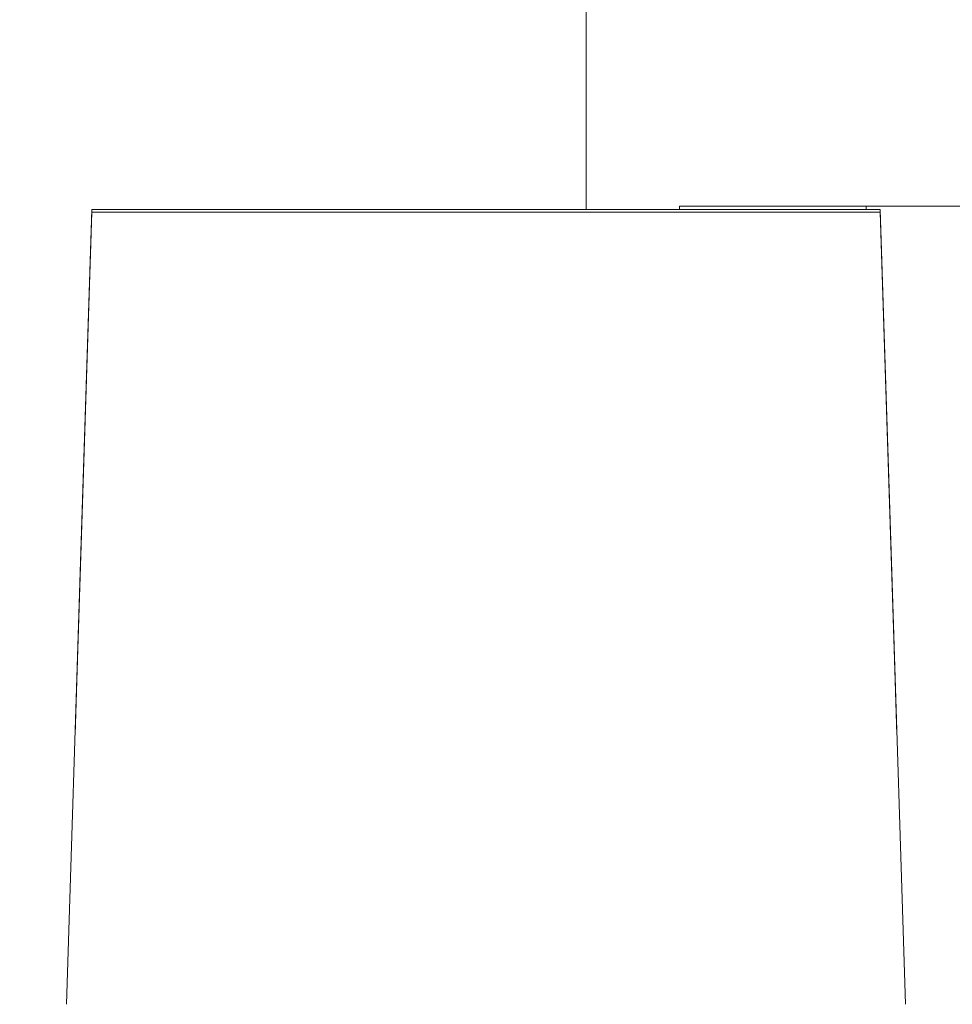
# Model space of a CAD drawing. Header units: millimetres. Extents: x -30280 to 309309, y -17460 to 4378.
# Tile 533 of 656: x 150429 to 150929, y -14450 to -13922. Entities that reach past the tile are written whole.
import ezdxf

# ---------------------------------------------------------------- set-up
doc = ezdxf.new("R2010")
doc.units = ezdxf.units.MM
doc.header["$MEASUREMENT"] = 0
doc.linetypes.add('Wipeout_Contour', pattern=[1000, 0, -1000])
for name, color, linetype in [('P1_PLANTA PRIMERA_4_12_FAÇ_Façana', 7, 'Continuous'), ('P1_PLANTA PRIMERA_4_Nuevo_08_E_Envans secs', 7, 'Continuous'), ('P1_PLANTA PRIMERA_4_Nuevo_09_EI_Mobiliari general', 7, 'Continuous')]:
    doc.layers.add(name, color=color, linetype=linetype)
for name, color, linetype, lineweight in [('P1_PLANTA PRIMERA_4_12_FAÇ_Façana_Pluma_Nº__1', 7, 'Continuous', 5), ('P1_PLANTA PRIMERA_4_12_FAÇ_Façana_Pluma_Nº__47', 7, 'Continuous', 20), ('P1_PLANTA PRIMERA_4_Nuevo_08_E_Envans secs_Pluma_Nº__47', 7, 'Continuous', 20), ('P1_PLANTA PRIMERA_4_Nuevo_09_EI_Mobiliari general_Pluma_Nº__1', 7, 'Continuous', 5)]:
    doc.layers.add(name, color=color, linetype=linetype, lineweight=lineweight)

msp = doc.modelspace()

# ---------------------------------------------------------------- wipeouts: each hides what was drawn before it
at = {"color": 254, "linetype": 'Wipeout_Contour', "lineweight": 0, "ltscale": 1664979.193106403}
msp.add_wipeout([(150782.62, -12475.05), (150732.62, -12475.05), (150732.62, -14023.89), (150782.62, -14023.89), (150782.62, -14022.05), (150782.62, -13922.05), (150782.62, -13327.55), (150781.62, -13326.05), (150781.62, -13222.05), (150782.62, -13218.32), (150782.62, -12522.05)], dxfattribs=at).dxf.layer = 'P1_PLANTA PRIMERA_4_12_FAÇ_Façana'

# ---------------------------------------------------------------- next in the draw order: wipeouts: each hides what was drawn before it
at = {"color": 254, "linetype": 'Wipeout_Contour', "lineweight": 0, "ltscale": 607905.059473}
msp.add_wipeout([(151882.62, -13922.05), (150782.62, -13922.05), (150782.62, -14022.05), (151882.62, -14022.05)], dxfattribs=at).dxf.layer = 'P1_PLANTA PRIMERA_4_12_FAÇ_Façana'
at = {"color": 254, "linetype": 'Wipeout_Contour', "lineweight": 0, "ltscale": 11546169.40718183}
msp.add_wipeout([(147377.62, -12475.05), (147377.62, -14920.05), (147901.16, -14920.05), (147903.85, -14904.98), (147970.96, -14530.19), (147971.59, -14527.86), (147975.53, -14505.56), (147953.93, -14505.56), (147953.93, -14450), (147967.57, -14023.89), (148390.29, -14023.89), (148403.86, -14450), (148403.93, -14505.56), (148382.33, -14505.56), (148386.26, -14527.86), (148386.9, -14530.19), (148428.93, -14764.93), (148470.96, -14530.19), (148471.59, -14527.86), (148475.53, -14505.56), (148453.93, -14505.56), (148453.93, -14450), (148467.57, -14023.89), (148890.29, -14023.89), (148903.86, -14450), (148903.93, -14505.56), (148882.33, -14505.56), (148886.26, -14527.86), (148886.9, -14530.19), (148928.93, -14764.93), (148970.96, -14530.19), (148971.59, -14527.86), (148975.53, -14505.56), (148953.93, -14505.56), (148953.93, -14450), (148967.57, -14023.89), (149390.29, -14023.89), (149403.86, -14450), (149403.93, -14505.56), (149382.33, -14505.56), (149386.26, -14527.86), (149386.9, -14530.19), (149428.93, -14764.93), (149470.96, -14530.19), (149471.59, -14527.86), (149475.53, -14505.56), (149453.93, -14505.56), (149453.93, -14450), (149467.57, -14023.89), (149890.29, -14023.89), (149903.86, -14450), (149903.93, -14505.56), (149882.33, -14505.56), (149886.26, -14527.86), (149886.9, -14530.19), (149928.93, -14764.93), (149970.96, -14530.19), (149971.59, -14527.86), (149975.53, -14505.56), (149953.93, -14505.56), (149953.93, -14450), (149967.57, -14023.89), (150390.29, -14023.89), (150403.86, -14450), (150403.93, -14505.56), (150382.33, -14505.56), (150386.26, -14527.86), (150386.9, -14530.19), (150428.93, -14764.93), (150470.96, -14530.19), (150471.59, -14527.86), (150475.53, -14505.56), (150453.93, -14505.56), (150453.93, -14450), (150467.57, -14023.89), (150732.62, -14023.89), (150732.62, -12475.05)], dxfattribs=at).dxf.layer = 'P1_PLANTA PRIMERA_4_Nuevo_08_E_Envans secs'

# ---------------------------------------------------------------- next in the draw order: wipeouts: each hides what was drawn before it
at = {"color": 254, "linetype": 'Wipeout_Contour', "lineweight": 0, "ltscale": 911820.761808}
msp.add_wipeout([(150782.62, -13897.05), (150782.62, -13922.05), (151882.62, -13922.05), (151882.62, -13897.05), (151857.62, -13897.05), (150807.62, -13897.05)], dxfattribs=at).dxf.layer = 'P1_PLANTA PRIMERA_4_12_FAÇ_Façana'
at = {"color": 254, "linetype": 'Wipeout_Contour', "lineweight": 0, "ltscale": 4556497.205425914}
msp.add_wipeout([(151882.62, -14022.05), (150782.62, -14022.05), (150782.62, -14023.89), (150890.29, -14023.89), (150903.86, -14450), (150903.93, -14505.56), (150882.33, -14505.56), (150886.26, -14527.86), (150886.9, -14530.19), (150928.93, -14764.93), (150970.96, -14530.19), (150971.59, -14527.86), (150975.53, -14505.56), (150953.93, -14505.56), (150953.93, -14450), (150967.57, -14023.89), (151390.29, -14023.89), (151403.86, -14450), (151403.93, -14505.56), (151382.33, -14505.56), (151386.26, -14527.86), (151386.9, -14530.19), (151428.93, -14764.93), (151470.96, -14530.19), (151471.59, -14527.86), (151475.53, -14505.56), (151453.93, -14505.56), (151453.93, -14450), (151467.57, -14023.89), (151882.62, -14023.89)], dxfattribs=at).dxf.layer = 'P1_PLANTA PRIMERA_4_12_FAÇ_Façana'

# ---------------------------------------------------------------- next in the draw order: wipeouts: each hides what was drawn before it
at = {"color": 254, "linetype": 'Wipeout_Contour', "lineweight": 0, "ltscale": 605320.777632}
msp.add_wipeout([(150467.57, -14023.89), (150467.57, -14025.19), (150890.29, -14025.19), (150890.29, -14023.89)], dxfattribs=at).dxf.layer = 'P1_PLANTA PRIMERA_4_Nuevo_09_EI_Mobiliari general'
at = {"color": 254, "linetype": 'Wipeout_Contour', "lineweight": 0, "ltscale": 908149.694424}
msp.add_wipeout([(150454, -14450), (150903.86, -14450), (150896.48, -14218.22), (150899.18, -14304.28), (150458.68, -14304.28), (150461.38, -14218.22)], dxfattribs=at).dxf.layer = 'P1_PLANTA PRIMERA_4_Nuevo_09_EI_Mobiliari general'

# ---------------------------------------------------------------- next in the draw order: linework, layer by layer
at = {"layer": 'P1_PLANTA PRIMERA_4_12_FAÇ_Façana_Pluma_Nº__1', "color": 7, "linetype": 'Continuous', "lineweight": 5}
msp.add_line((150782.62, -14022.05), (151882.62, -14022.05), dxfattribs=at)

# ---------------------------------------------------------------- next in the draw order: wipeouts: each hides what was drawn before it
at = {"color": 254, "linetype": 'Wipeout_Contour', "lineweight": 0, "ltscale": 605373.261464}
msp.add_wipeout([(150467.57, -14025.19), (150458.68, -14304.28), (150899.18, -14304.28), (150890.29, -14025.19)], dxfattribs=at).dxf.layer = 'P1_PLANTA PRIMERA_4_Nuevo_09_EI_Mobiliari general'

# ---------------------------------------------------------------- next in the draw order: linework, layer by layer
at = {"layer": 'P1_PLANTA PRIMERA_4_12_FAÇ_Façana_Pluma_Nº__1', "color": 7, "linetype": 'Continuous', "lineweight": 5}
msp.add_line((150782.62, -14023.89), (150782.62, -14022.05), dxfattribs=at)
at = {"layer": 'P1_PLANTA PRIMERA_4_12_FAÇ_Façana_Pluma_Nº__47', "color": 7, "linetype": 'Continuous', "lineweight": 20}
msp.add_line((150882.8, -14023.89), (150882.8, -14022.05), dxfattribs=at)
at = {"layer": 'P1_PLANTA PRIMERA_4_Nuevo_08_E_Envans secs_Pluma_Nº__47', "color": 7, "linetype": 'Continuous', "lineweight": 20}
msp.add_line((150732.62, -14023.89), (150732.62, -12475.05), dxfattribs=at)
at = {"layer": 'P1_PLANTA PRIMERA_4_Nuevo_09_EI_Mobiliari general_Pluma_Nº__1', "color": 7, "linetype": 'Continuous', "lineweight": 5}
for p, q in [((150458.68, -14304.28), (150467.57, -14025.19)), ((150461.38, -14218.22), (150467.57, -14023.89)), ((150467.57, -14023.89), (150890.29, -14023.89)), ((150467.57, -14025.19), (150467.57, -14023.89)), ((150467.57, -14025.19), (150890.29, -14025.19)), ((150890.29, -14023.89), (150896.48, -14218.22)), ((150890.29, -14025.19), (150890.29, -14023.89)), ((150890.29, -14025.19), (150899.18, -14304.28)), ((150454, -14450), (150461.38, -14218.22)), ((150896.48, -14218.22), (150903.86, -14450))]:
    msp.add_line(p, q, dxfattribs=at)

doc.saveas('drawing.dxf')
